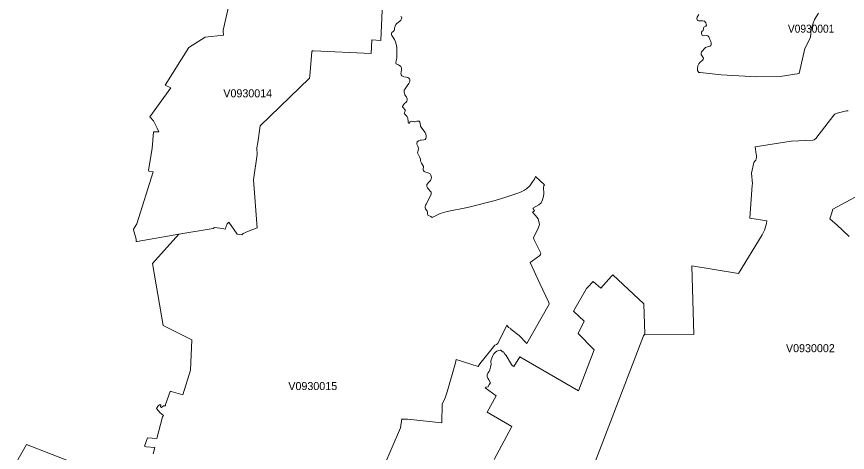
# Model space of a CAD drawing. Extents: x 369010 to 735936, y 6377141 to 6616555.
# Drawn here: x 550895 to 561271, y 6496186 to 6501632 of the extents above; entities that cross this region are included whole.
import ezdxf
from ezdxf.enums import TextEntityAlignment as Align

# ---------------------------------------------------------------- set-up
doc = ezdxf.new("R2010")
doc.units = 0
doc.header["$LTSCALE"] = 40
doc.layers.add('3', color=7, linetype='Continuous', lineweight=13)
doc.layers.add('4', color=7, linetype='Continuous')

msp = doc.modelspace()

# ---------------------------------------------------------------- linework, layer by layer
at = {"layer": '3'}
for points in [[(553632.56, 6502159.89), (553474.84, 6501463.45), (553474.18, 6501443.92), (553478.98, 6501399.24), (553250.75, 6501375.24), (553047.18, 6501246.31), (552750.76, 6500775.62), (552822.09, 6500740.04), (552557.12, 6500378.74), (552604.78, 6500329.59), (552651.95, 6500239.88), (552672.81, 6500191.55), (552605.28, 6500193.38), (552587.9, 6499982.19), (552544.04, 6499711.1), (552546.86, 6499701.99), (552599.65, 6499690.91), (552396.74, 6499043.95), (552354.71, 6498977.58), (552355.04, 6498966.16), (552388.14, 6498849.48), (552388.8, 6498822.84), (552399.89, 6498822.17), (552922.39, 6498912.54), (553349.88, 6498984.87), (553366.93, 6498997.61), (553465.4, 6498985.86), (553499.66, 6498974.11), (553526.48, 6499042.96), (553545.01, 6499062.49), (553649.94, 6498914.36), (553706.71, 6498904.6), (553722.93, 6498921.15), (553792.11, 6498950.11), (553900.68, 6498992.48), (553852.52, 6499591.77), (553900.68, 6499906.72), (553896.21, 6499991.46), (553907.63, 6500058.99), (553935.6, 6500266.36), (554551.61, 6500860.69), (554559.05, 6500891.97), (554581.73, 6501196), (554589.18, 6501204.6), (554601.26, 6501206.09), (555322.69, 6501172.66), (555330.8, 6501339.66), (555444.34, 6501333.86), (555461.71, 6501714.36)], [(553047.18, 6501246.31), (553250.75, 6501375.24), (553478.98, 6501399.24), (553474.18, 6501443.92), (553474.84, 6501463.45), (553632.56, 6502159.89)], [(555461.71, 6501714.36), (555444.34, 6501333.86), (555330.8, 6501339.66), (555322.69, 6501172.66), (554601.26, 6501206.09), (554589.18, 6501204.6), (554581.73, 6501196), (554559.05, 6500891.97), (554551.61, 6500860.69), (553935.6, 6500266.36), (553907.63, 6500058.99), (553896.21, 6499991.46), (553900.68, 6499906.72), (553852.52, 6499591.77), (553900.68, 6498992.48), (553792.11, 6498950.11), (553722.93, 6498921.15), (553706.71, 6498904.6), (553649.94, 6498914.36), (553545.01, 6499062.49), (553526.48, 6499042.96), (553499.66, 6498974.11), (553465.4, 6498985.86), (553366.93, 6498997.61), (553349.88, 6498984.87), (552922.39, 6498912.54), (552593.53, 6498547.77), (552726.1, 6497769.9), (553083.59, 6497591.65), (553067.37, 6497215.3), (552968.89, 6496904.98), (552823.25, 6496949), (552812.82, 6496947.01), (552754.4, 6496786.14), (552752.41, 6496767.94), (552730.9, 6496767.94), (552703.59, 6496745.1), (552690.68, 6496755.53), (552694.49, 6496777.04), (552686.05, 6496783.5), (552662.05, 6496769.93), (552641.36, 6496733.18), (552687.54, 6496681.88), (552729.24, 6496645.96), (552716.17, 6496631.07), (552647.81, 6496361.3), (552528.32, 6496368.91), (552491.91, 6496264.81), (552517.4, 6496257.03), (552621.17, 6496248.75), (552600.48, 6496167.33)], [(555785.94, 6500308.07), (555784.61, 6500316.51), (555784.94, 6500333.06), (555782.96, 6500349.78), (555779.32, 6500362.52), (555770.87, 6500379.07), (555760.12, 6500395.95), (555738.11, 6500417.47), (555736.78, 6500423.92), (555738.77, 6500432.36), (555746.88, 6500455.2), (555746.21, 6500467.62), (555740.92, 6500477.05), (555725.03, 6500492.94), (555714.6, 6500500.72), (555713.94, 6500507.34), (555726.69, 6500530.34), (555740.59, 6500547.22), (555759.79, 6500564.77), (555767.23, 6500577.18), (555771.87, 6500591.58), (555771.87, 6500604.82), (555768.56, 6500617.23), (555762.77, 6500624.02), (555745.55, 6500653.64), (555743.4, 6500661.92), (555737.61, 6500673.01), (555735.29, 6500693.53), (555736.95, 6500712.73), (555746.38, 6500731.26), (555774.18, 6500766.85), (555793.71, 6500795.81), (555804.14, 6500820.14), (555805.3, 6500840), (555802.16, 6500853.9), (555793.38, 6500864.66), (555779.15, 6500870.29), (555765.08, 6500874.42), (555730.66, 6500881.04), (555705.67, 6500893.62), (555697.06, 6500905.7), (555694.58, 6500921.43), (555696.4, 6500935.83), (555703.18, 6500971.58), (555701.2, 6500992.76), (555694.41, 6501009.97), (555676.37, 6501021.56), (555663.13, 6501028.67), (555650.39, 6501032.32), (555641.62, 6501037.78), (555635.82, 6501042.91), (555632.51, 6501052.34), (555635.49, 6501077.5), (555642.28, 6501113.25), (555643.6, 6501141.88), (555643.93, 6501244.99), (555635.82, 6501288.68), (555626.72, 6501317.48), (555614.8, 6501345.61), (555581.87, 6501395.27), (555576.24, 6501409.5), (555577.57, 6501421.75), (555581.21, 6501431.84), (555596.1, 6501444.25), (555609.01, 6501457), (555613.98, 6501470.24), (555614.97, 6501492.42), (555617.62, 6501501.19), (555623.91, 6501514.1), (555630.69, 6501531.97), (555642.28, 6501545.87), (555681.01, 6501575.17), (555694.08, 6501588.91), (555702.85, 6501603.14), (555705.34, 6501616.54), (555702.69, 6501628.96), (555694.58, 6501633.76)], [(555694.58, 6501633.76), (555702.69, 6501628.96), (555705.34, 6501616.54), (555702.85, 6501603.14), (555694.08, 6501588.91), (555681.01, 6501575.17), (555642.28, 6501545.87), (555630.69, 6501531.97), (555623.91, 6501514.1), (555617.62, 6501501.19), (555614.97, 6501492.42), (555613.98, 6501470.24), (555609.01, 6501457), (555596.1, 6501444.25), (555581.21, 6501431.84), (555577.57, 6501421.75), (555576.24, 6501409.5), (555581.87, 6501395.27), (555614.8, 6501345.61), (555626.72, 6501317.48), (555635.82, 6501288.68), (555643.93, 6501244.99), (555643.6, 6501141.88), (555642.28, 6501113.25), (555635.49, 6501077.5), (555632.51, 6501052.34), (555635.82, 6501042.91), (555641.62, 6501037.78), (555650.39, 6501032.32), (555663.13, 6501028.67), (555676.37, 6501021.56), (555694.41, 6501009.97), (555701.2, 6500992.76), (555703.18, 6500971.58), (555696.4, 6500935.83), (555694.58, 6500921.43), (555697.06, 6500905.7), (555705.67, 6500893.62), (555730.66, 6500881.04), (555765.08, 6500874.42), (555779.15, 6500870.29), (555793.38, 6500864.66), (555802.16, 6500853.9), (555805.3, 6500840), (555804.14, 6500820.14), (555793.71, 6500795.81), (555774.18, 6500766.85), (555746.38, 6500731.26), (555736.95, 6500712.73), (555735.29, 6500693.53)], [(560911.43, 6501676.29), (560860.12, 6501595.19), (560817.75, 6501481.16), (560808.65, 6501370.27), (560738.31, 6501235.22), (560669.13, 6500922.42), (560433.12, 6500885.02), (560134.06, 6500881.21), (559696.46, 6500905.87), (559431.16, 6500933.51), (559415.93, 6500935.16), (559399.38, 6500959.82), (559399.38, 6500959.82), (559398.72, 6500985.31), (559404.35, 6501014.77), (559414.94, 6501040.09), (559428.68, 6501059.29), (559458.8, 6501081.8), (559468.23, 6501096.2), (559474.19, 6501112.58), (559452.84, 6501145.02), (559446.06, 6501155.62), (559445.06, 6501169.52), (559448.54, 6501190.54), (559498.69, 6501244.66), (559525.5, 6501256.24), (559555.95, 6501263.36), (559564.06, 6501270.14), (559567.87, 6501281.07), (559570.02, 6501302.42), (559566.38, 6501319.96), (559552.64, 6501346.61), (559541.22, 6501377.56), (559528.97, 6501390.96), (559508.45, 6501396.26), (559472.37, 6501391.96), (559457.97, 6501394.11), (559451.68, 6501405.53), (559448.87, 6501423.24), (559449.7, 6501437.63), (559455.49, 6501448.89), (559467.74, 6501460.31), (559474.85, 6501484.8), (559478.33, 6501498.04), (559502.99, 6501511.61), (559510.11, 6501526.51), (559508.95, 6501536.44), (559502.49, 6501555.8), (559487.6, 6501573.68), (559466.08, 6501579.64), (559431.66, 6501580.96), (559409.65, 6501578.81), (559396.9, 6501585.1), (559392.27, 6501604.3), (559395.58, 6501624.99), (559413.78, 6501659.91)], [(552600.48, 6496167.33), (552621.17, 6496248.75), (552517.4, 6496257.03), (552491.91, 6496264.81), (552528.32, 6496368.91), (552647.81, 6496361.3), (552716.17, 6496631.07), (552729.24, 6496645.96), (552687.54, 6496681.88), (552641.36, 6496733.18), (552662.05, 6496769.93), (552686.05, 6496783.5), (552694.49, 6496777.04), (552690.68, 6496755.53), (552703.59, 6496745.1), (552730.9, 6496767.94), (552752.41, 6496767.94), (552754.4, 6496786.14), (552812.82, 6496947.01), (552823.25, 6496949), (552968.89, 6496904.98), (553067.37, 6497215.3), (553083.59, 6497591.65), (552726.1, 6497769.9), (552593.53, 6498547.77), (552922.39, 6498912.54), (552399.89, 6498822.17), (552388.8, 6498822.84), (552388.14, 6498849.48), (552355.04, 6498966.16), (552354.71, 6498977.58), (552396.74, 6499043.95), (552599.65, 6499690.91), (552546.86, 6499701.99), (552544.04, 6499711.1), (552587.9, 6499982.19), (552605.28, 6500193.38), (552672.81, 6500191.55), (552651.95, 6500239.88), (552604.78, 6500329.59), (552557.12, 6500378.74), (552822.09, 6500740.04), (552750.76, 6500775.62), (553047.18, 6501246.31)], [(555735.29, 6500693.53), (555737.61, 6500673.01), (555743.4, 6500661.92), (555745.55, 6500653.64), (555762.77, 6500624.02), (555768.56, 6500617.23), (555771.87, 6500604.82), (555771.87, 6500591.58), (555767.23, 6500577.18), (555759.79, 6500564.77), (555740.59, 6500547.22), (555726.69, 6500530.34), (555713.94, 6500507.34), (555714.6, 6500500.72), (555725.03, 6500492.94), (555740.92, 6500477.05), (555746.21, 6500467.62), (555746.88, 6500455.2), (555738.77, 6500432.36), (555736.78, 6500423.92), (555738.11, 6500417.47), (555760.12, 6500395.95), (555770.87, 6500379.07), (555779.32, 6500362.52), (555782.96, 6500349.78), (555784.94, 6500333.06), (555784.61, 6500316.51), (555785.94, 6500308.07), (555790.9, 6500301.62), (555796.36, 6500300.95), (555809.11, 6500316.51), (555817.22, 6500322.47), (555830.13, 6500325.28), (555842.87, 6500322.97), (555849.65, 6500320.48), (555864.88, 6500316.84), (555874.65, 6500318.17), (555892.52, 6500325.28), (555907.25, 6500327.27), (555921.48, 6500324.29), (555929.59, 6500313.53), (555933.23, 6500301.78), (555939.36, 6500264.05), (555945.65, 6500251.63), (555979.74, 6500206.12), (555995.63, 6500182.62), (556000.43, 6500174.18), (556010.86, 6500145.21), (556010.86, 6500124.86), (556005.56, 6500107.15), (555998.11, 6500097.71), (555982.89, 6500091.59), (555948.3, 6500087.12), (555933.07, 6500086.29), (555914.2, 6500080.17), (555898.64, 6500065.11), (555893.35, 6500048.23), (555893.02, 6500037.14), (555906.42, 6500013.14), (555911.55, 6500002.05), (555915.86, 6499982.19), (555911.06, 6499959.35), (555904.27, 6499943.8), (555902.28, 6499930.06), (555904.27, 6499920.13), (555930.26, 6499872.3), (555939.36, 6499848.96), (555940.02, 6499832.91), (555944.65, 6499816.69), (555952.76, 6499799.14), (555976.1, 6499758.76), (555975.77, 6499748.34), (555972.29, 6499734.76), (555972.62, 6499720.2), (555976.6, 6499707.79), (555983.38, 6499697.69), (555991.49, 6499691.57), (556041.97, 6499676.34), (556059.35, 6499669.22), (556070.11, 6499652.51), (556075.4, 6499622.06), (556073.75, 6499606), (556062.66, 6499584.65), (556047.1, 6499566.45), (556018.3, 6499535.17), (556016.65, 6499524.08), (556018.63, 6499508.52), (556025.92, 6499494.12), (556043.79, 6499470.78), (556064.98, 6499447.95), (556070.44, 6499438.18), (556072.75, 6499424.77), (556070.44, 6499412.69), (556014.17, 6499291.71), (556003.74, 6499274.99), (555995.96, 6499258.77), (555997.28, 6499243.22), (556002.75, 6499230.14), (556023.1, 6499200.52), (556026.25, 6499192.41)], [(556794.35, 6497092.16), (556780.45, 6497111.69), (556772.01, 6497134.86), (556771.68, 6497155.05), (556779.46, 6497175.24), (556796.34, 6497198.25), (556806.43, 6497217.45), (556815.37, 6497249.56), (556820, 6497287.95), (556819.67, 6497321.22), (556823.81, 6497344.56), (556828.94, 6497363.59), (556840.03, 6497389.57), (556856.25, 6497416.38), (556875.45, 6497436.74), (556892.66, 6497450.15), (556912.36, 6497460.57), (556933.54, 6497463.22), (556940.66, 6497461.57), (556954.06, 6497449.48), (556962.83, 6497444.85), (556975.08, 6497444.35), (556994.61, 6497415.06), (557009.67, 6497396.36), (557076.04, 6497285.97), (557085.47, 6497272.23), (557106, 6497259.82), (557178.32, 6497381.46), (557911.83, 6496956.94), (558107.79, 6497466.7), (558100.01, 6497476.96), (557908.36, 6497673.58), (557981.35, 6497824.35), (557849.94, 6497951.62), (558012.46, 6498236.29), (558024.21, 6498245.39), (558094.55, 6498323.18), (558189.55, 6498236.62), (558326.42, 6498388.55), (558342.81, 6498403.78), (558728.43, 6498042.82), (558741.51, 6497663.48), (559354.04, 6497661), (559327.22, 6498516.82), (559911.29, 6498420.17), (560205.55, 6498905.92), (560235.51, 6498963.02), (560253.72, 6499016.31), (560262.32, 6499048.42), (560263.32, 6499079.53), (560051.14, 6499114.45), (560082.58, 6499524.57), (560086.72, 6499541.79), (560073.48, 6499677.33), (560100.46, 6499810.56), (560113.53, 6499827.45), (560129.42, 6499838.53), (560137.04, 6499869.65), (560136.37, 6499897.62), (560130.58, 6499912.85), (560118.66, 6500005.2), (560567.02, 6500075.37), (560839.27, 6500085.96), (560854.83, 6500090.6), (560878.49, 6500110.46), (561101.43, 6500399.92), (561115.33, 6500413.5), (561142.97, 6500423.59), (561258.82, 6500452.72), (561279.01, 6500455.04)], [(561279.01, 6500455.04), (561258.82, 6500452.72), (561142.97, 6500423.59), (561115.33, 6500413.5), (561101.43, 6500399.92), (560878.49, 6500110.46), (560854.83, 6500090.6), (560839.27, 6500085.96)], [(557363.85, 6499205.15), (557343.33, 6499238.75), (557415.49, 6499280.95), (557446.77, 6499305.94), (557463.98, 6499343.35), (557477.22, 6499390.02), (557481.19, 6499418.98), (557476.89, 6499499.42), (557479.54, 6499517.62), (557487.65, 6499529.87), (557375.11, 6499632.81), (557363.19, 6499599.55), (557340.02, 6499565.12), (557304.1, 6499516.96), (557263.72, 6499480.88), (557236.41, 6499463.01), (557189.58, 6499440), (557143.07, 6499420.8), (557005.04, 6499373.63), (556871.31, 6499332.75), (556526.9, 6499248.51), (556271.36, 6499196.05), (556186.95, 6499169.4), (556083.84, 6499122.07), (556066.3, 6499133.65), (556031.21, 6499151.86), (556025.92, 6499166.42), (556026.25, 6499192.41), (556023.1, 6499200.52), (556002.75, 6499230.14), (555997.28, 6499243.22), (555995.96, 6499258.77), (556003.74, 6499274.99), (556014.17, 6499291.71), (556070.44, 6499412.69), (556072.75, 6499424.77), (556070.44, 6499438.18), (556064.98, 6499447.95), (556043.79, 6499470.78), (556025.92, 6499494.12), (556018.63, 6499508.52), (556016.65, 6499524.08), (556018.3, 6499535.17), (556047.1, 6499566.45), (556062.66, 6499584.65), (556073.75, 6499606), (556075.4, 6499622.06), (556070.11, 6499652.51), (556059.35, 6499669.22), (556041.97, 6499676.34), (555991.49, 6499691.57), (555983.38, 6499697.69), (555976.6, 6499707.79), (555972.62, 6499720.2), (555972.29, 6499734.76), (555975.77, 6499748.34), (555976.1, 6499758.76), (555952.76, 6499799.14), (555944.65, 6499816.69), (555940.02, 6499832.91), (555939.36, 6499848.96), (555930.26, 6499872.3), (555904.27, 6499920.13), (555902.28, 6499930.06), (555904.27, 6499943.8), (555911.06, 6499959.35), (555915.86, 6499982.19), (555911.55, 6500002.05), (555906.42, 6500013.14), (555893.02, 6500037.14), (555893.35, 6500048.23), (555898.64, 6500065.11), (555914.2, 6500080.17), (555933.07, 6500086.29), (555948.3, 6500087.12), (555982.89, 6500091.59), (555998.11, 6500097.71), (556005.56, 6500107.15), (556010.86, 6500124.86), (556010.86, 6500145.21), (556000.43, 6500174.18), (555995.63, 6500182.62), (555979.74, 6500206.12), (555945.65, 6500251.63), (555939.36, 6500264.05), (555933.23, 6500301.78), (555929.59, 6500313.53), (555921.48, 6500324.29), (555907.25, 6500327.27), (555892.52, 6500325.28), (555874.65, 6500318.17), (555864.88, 6500316.84), (555849.65, 6500320.48), (555842.87, 6500322.97), (555830.13, 6500325.28), (555817.22, 6500322.47), (555809.11, 6500316.51), (555796.36, 6500300.95), (555790.9, 6500301.62), (555785.94, 6500308.07)], [(560839.27, 6500085.96), (560567.02, 6500075.37), (560118.66, 6500005.2), (560130.58, 6499912.85), (560136.37, 6499897.62), (560137.04, 6499869.65), (560129.42, 6499838.53), (560113.53, 6499827.45), (560100.46, 6499810.56), (560073.48, 6499677.33), (560086.72, 6499541.79), (560082.58, 6499524.57), (560051.14, 6499114.45), (560263.32, 6499079.53), (560262.32, 6499048.42), (560253.72, 6499016.31), (560235.51, 6498963.02), (560205.55, 6498905.92), (559911.29, 6498420.17), (559327.22, 6498516.82), (559354.04, 6497661), (558741.51, 6497663.48), (558726.45, 6497640.64), (558015.44, 6495799.24)], [(556026.25, 6499192.41), (556025.92, 6499166.42), (556031.21, 6499151.86), (556066.3, 6499133.65), (556083.84, 6499122.07), (556186.95, 6499169.4), (556271.36, 6499196.05), (556526.9, 6499248.51), (556871.31, 6499332.75), (557005.04, 6499373.63), (557143.07, 6499420.8), (557189.58, 6499440), (557236.41, 6499463.01), (557263.72, 6499480.88), (557304.1, 6499516.96), (557340.02, 6499565.12), (557363.19, 6499599.55), (557375.11, 6499632.81), (557487.65, 6499529.87), (557479.54, 6499517.62), (557476.89, 6499499.42), (557481.19, 6499418.98), (557477.22, 6499390.02), (557463.98, 6499343.35), (557446.77, 6499305.94), (557415.49, 6499280.95), (557343.33, 6499238.75), (557363.85, 6499205.15), (557339.19, 6499188.1), (557373.95, 6499144.58), (557407.87, 6499104.86), (557424.43, 6499033.03), (557408.37, 6498983.71), (557352.27, 6498873.15), (557354.58, 6498849.65), (557441.97, 6498676.2), (557438, 6498657.66), (557430.88, 6498648.56), (557338.69, 6498579.88), (557306.92, 6498558.69), (557431.05, 6498297.86), (557543.92, 6498057.88), (557546.57, 6498040.33), (557268.69, 6497545.15), (557173.36, 6497646.43), (557069.42, 6497726.04), (557067.27, 6497733.49), (557040.29, 6497747.72), (557018.44, 6497774.2), (556903.92, 6497547.46), (556890.34, 6497532.57), (556866.84, 6497525.45), (556680.15, 6497291.92), (556657.98, 6497260.98), (556384.23, 6497347.2), (556376.95, 6497306.82), (556270.37, 6496941.39), (556247.03, 6496868.23), (556210.45, 6496787.63), (556203.67, 6496557.58), (555776.83, 6496602.44), (555716.26, 6496601.44), (555704.34, 6496604.92), (555690.11, 6496491.55), (555482.4, 6496010.43)], [(561584.37, 6499490.48), (561091, 6499226.83), (561071.47, 6499167.25), (561052.11, 6499103.37), (561113.01, 6499051.89), (561137.67, 6499029.88), (561291.26, 6498885.23)], [(561291.26, 6498885.23), (561137.67, 6499029.88), (561113.01, 6499051.89), (561052.11, 6499103.37), (561071.47, 6499167.25), (561091, 6499226.83), (561584.37, 6499490.48)], [(555482.4, 6496010.43), (555690.11, 6496491.55), (555704.34, 6496604.92), (555716.26, 6496601.44), (555776.83, 6496602.44), (556203.67, 6496557.58), (556210.45, 6496787.63), (556247.03, 6496868.23), (556270.37, 6496941.39), (556376.95, 6497306.82), (556384.23, 6497347.2), (556657.98, 6497260.98), (556680.15, 6497291.92), (556866.84, 6497525.45), (556890.34, 6497532.57), (556903.92, 6497547.46), (557018.44, 6497774.2), (557040.29, 6497747.72), (557067.27, 6497733.49), (557069.42, 6497726.04), (557173.36, 6497646.43), (557268.69, 6497545.15), (557546.57, 6498040.33), (557543.92, 6498057.88), (557431.05, 6498297.86), (557306.92, 6498558.69), (557338.69, 6498579.88), (557430.88, 6498648.56), (557438, 6498657.66), (557441.97, 6498676.2), (557354.58, 6498849.65), (557352.27, 6498873.15), (557408.37, 6498983.71), (557424.43, 6499033.03), (557407.87, 6499104.86), (557373.95, 6499144.58), (557339.19, 6499188.1), (557363.85, 6499205.15)], [(558015.44, 6495799.24), (558726.45, 6497640.64), (558741.51, 6497663.48), (558728.43, 6498042.82), (558342.81, 6498403.78), (558326.42, 6498388.55), (558189.55, 6498236.62), (558094.55, 6498323.18), (558024.21, 6498245.39), (558012.46, 6498236.29), (557849.94, 6497951.62), (557981.35, 6497824.35), (557908.36, 6497673.58), (558100.01, 6497476.96), (558107.79, 6497466.7), (557911.83, 6496956.94), (557178.32, 6497381.46), (557106, 6497259.82), (557085.47, 6497272.23), (557076.04, 6497285.97), (557009.67, 6497396.36), (556994.61, 6497415.06), (556975.08, 6497444.35), (556962.83, 6497444.85), (556954.06, 6497449.48), (556940.66, 6497461.57), (556933.54, 6497463.22), (556912.36, 6497460.57), (556892.66, 6497450.15), (556875.45, 6497436.74), (556856.25, 6497416.38), (556840.03, 6497389.57), (556828.94, 6497363.59), (556823.81, 6497344.56), (556819.67, 6497321.22), (556820, 6497287.95), (556815.37, 6497249.56), (556806.43, 6497217.45), (556796.34, 6497198.25), (556779.46, 6497175.24), (556771.68, 6497155.05), (556772.01, 6497134.86), (556780.45, 6497111.69), (556794.35, 6497092.16), (556811.89, 6497056.74), (556798.32, 6497034.24), (556784.09, 6497004.11), (556759.26, 6496999.64), (556745.36, 6496992.69), (556885.88, 6496893.89), (556771.68, 6496688.33), (557078.85, 6496510.08), (556857.41, 6496097.32)], [(556857.41, 6496097.32), (557078.85, 6496510.08), (556771.68, 6496688.33), (556885.88, 6496893.89), (556745.36, 6496992.69), (556759.26, 6496999.64), (556784.09, 6497004.11), (556798.32, 6497034.24), (556811.89, 6497056.74), (556794.35, 6497092.16)], [(552109.93, 6495861.47), (551018.43, 6496283.34), (550894.96, 6496062.4)], [(550894.96, 6496062.4), (551018.43, 6496283.34), (552109.93, 6495861.47)]]:
    msp.add_lwpolyline(points, dxfattribs=at)

# ---------------------------------------------------------------- texts
at = {"layer": '4', "width": 0.95}
msp.add_text('V0930001', height=100, dxfattribs=at).set_placement((560817.75, 6501431.16), align=Align.CENTER)
at = {"layer": '4'}
for s, p in [('V0930014', (553781.49, 6500623.38)), ('V0930002', (560808.57, 6497438.45)), ('V0930015', (554593.45, 6496965.16))]:
    msp.add_text(s, height=100, dxfattribs=at).set_placement(p, align=Align.CENTER)

doc.saveas('drawing.dxf')
